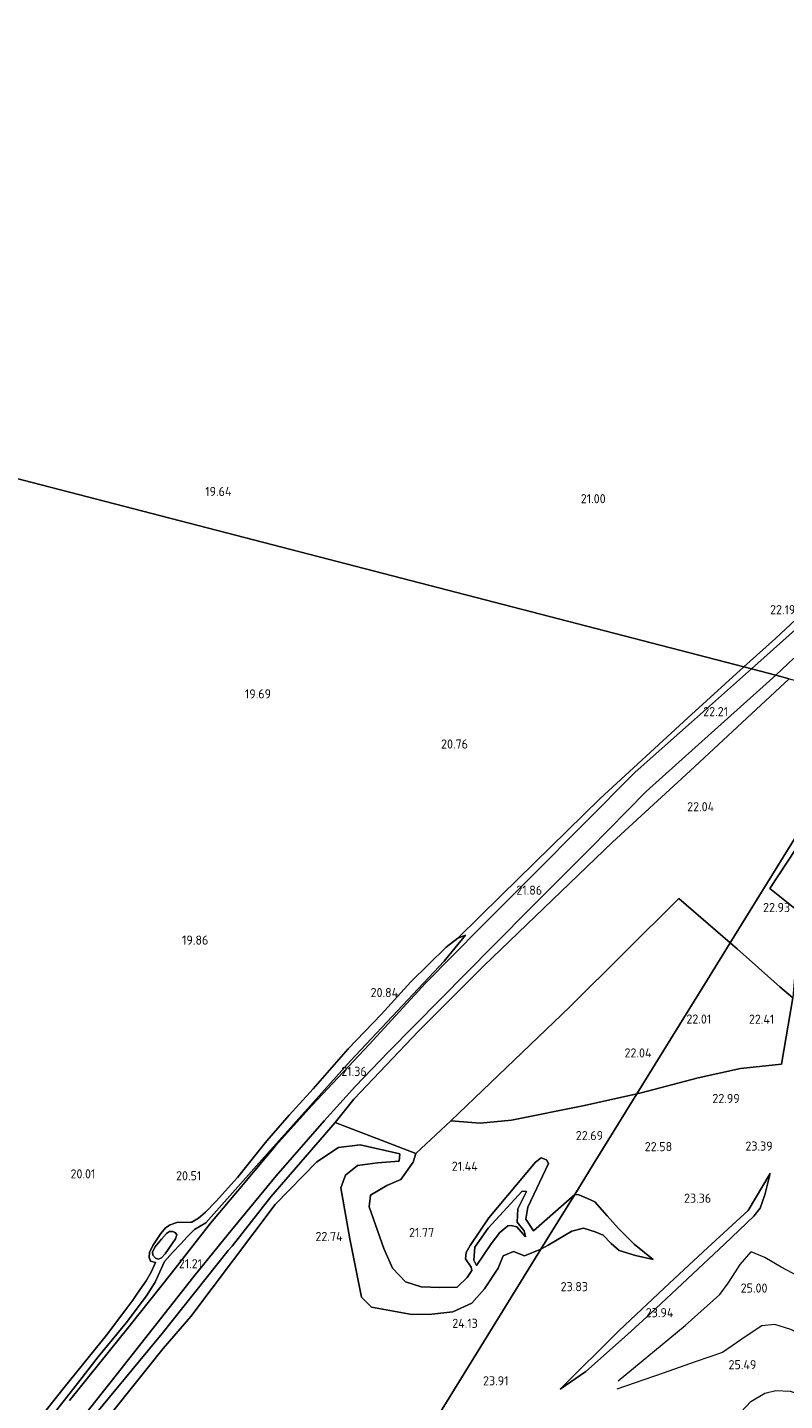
# Model space of a CAD drawing. Extents: x 196936 to 200438, y 361224 to 364196.
# Tile 272 of 276: x 199436 to 199585, y 363542 to 363812. Entities that reach past the tile are written whole.
import ezdxf
from ezdxf.enums import TextEntityAlignment as Align

# ---------------------------------------------------------------- set-up
doc = ezdxf.new("R2010")
doc.units = 0
for name, color, linetype, lineweight in [('B-ME-GR-BOS-GV', 40, 'Continuous', 13), ('B-ME-GR-BOUWLAND_AKKERBOUW-GV', 80, 'Continuous', 13), ('B-ME-GR-GRAS-GV', 60, 'Continuous', 13), ('B-ME-GW-TALUD_KRUIN-G', 90, 'Continuous', 18), ('B-ME-GW-TALUD_TEEN-G', 90, 'Continuous', 18), ('B-ME-IE-TERREINAFSCHEIDING_KUNSTMATIG_HEKWERK-G', 20, 'IE-TERREINAFSCHEIDING-KUNSTMATIG', 18), ('B-ME-OG-BREUKLIJN-G', 7, 'Continuous', 18), ('B-ME-OG-HOOGTELIJN-G', 7, 'Continuous', 18), ('B-ME-OG-HOOGTEPUNT-S', 7, 'Continuous', 25), ('B-ME-VH-VERHARDING_ASFALT-GV', 252, 'Continuous', 18)]:
    doc.layers.add(name, color=color, linetype=linetype, lineweight=lineweight)
doc.styles.add('NLCS-ISO-ANNOTATIVE-T18', font='NLCS-ISO.ttf', dxfattribs={"height": 1.8})
doc.linetypes.add('IE-TERREINAFSCHEIDING-KUNSTMATIG', pattern='A,4,[82,NLCS.SHX,S=0.75,R=90,X=0,Y=0],4,-2', length=10)

# ---------------------------------------------------------------- blocks, each defined once
blk = doc.blocks.new('SAL-HOOGTELABEL-SO')
at = {"color": 0, "linetype": 'ByBlock', "lineweight": -2, "style": 'NLCS-ISO-ANNOTATIVE-T18'}
blk.add_attdef('HOOGTE', text='', height=1.8, dxfattribs=at).set_placement((2.79, 0), align=Align.RIGHT)

msp = doc.modelspace()

# ---------------------------------------------------------------- linework, layer by layer
at = {"layer": 'B-ME-GR-BOS-GV'}
for points in [[(199588.005, 363638.162, 22.805), (199582.07, 363642.861, 22.905), (199588.913, 363653.199, 22.855)], [(199517.059, 363539.566, 22.592), (199532.479, 363564.509, 22.55), (199537.019, 363571.856, 24.214), (199538.459, 363572.682, 24.085), (199543.114, 363575.391, 24.025), (199545.431, 363575.985, 23.95), (199547.727, 363575.289, 23.815), (199549.28, 363574.631, 23.65), (199550.884, 363573.018, 23.56), (199552.453, 363571.582, 23.575), (199555.667, 363570.654, 23.665), (199559.099, 363569.865, 23.496), (199555.361, 363572.837, 22.9), (199552.324, 363575.966, 22.93), (199550.086, 363578.464, 23.095), (199547.62, 363581.193, 23.08), (199546.208, 363581.833, 22.96), (199544.46, 363582.545, 22.69), (199543.693, 363582.655, 22.578), (199547.854, 363589.389, 22.508), (199555.921, 363602.429, 22.641), (199556.738, 363602.622, 22.645), (199567.951, 363605.613, 22.495), (199576.289, 363607.463, 22.855), (199584.368, 363608.297, 22.975), (199586.623, 363621.325, 22.855)], [(199437.674, 363525.333, 20.868), (199462.522, 363555.279, 21.234), (199475.496, 363571.602, 21.405), (199476.298, 363572.499, 21.412), (199483.91, 363582.168, 21.523), (199496.524, 363596.782, 21.585), (199512.425, 363590.698, 21.965), (199511.885, 363589.012, 21.803), (199509.481, 363585.585, 21.653), (199506.684, 363584.436, 21.628), (199503.497, 363582.475, 21.628), (199503.22, 363580.217, 21.628), (199506.085, 363572.034, 21.76), (199507.845, 363568.107, 22.128), (199510.364, 363565.425, 22.253), (199513.442, 363564.435, 22.353), (199517.138, 363564.339, 22.353), (199520.516, 363564.415, 22.668), (199522.531, 363566.302, 22.729), (199523.443, 363567.71, 22.772), (199523.3, 363568.342, 22.782), (199522.207, 363569.959, 22.535), (199522.334, 363571.231, 22.374), (199523.123, 363572.595, 22.256), (199526.809, 363578.044, 22.051), (199535.962, 363589.008, 22.202), (199537.106, 363589.819, 22.202), (199538.137, 363589.475, 22.202), (199538.542, 363588.761, 22.202), (199534.483, 363580.123, 22.299), (199534.062, 363577.754, 22.578), (199535.582, 363575.504, 22.761), (199543.693, 363582.655, 22.578), (199537.019, 363571.856, 24.214), (199533.82, 363570.564, 24.239), (199531.606, 363571.445, 24.314), (199529.591, 363570.57, 24.389), (199528.596, 363568.113, 24.439), (199525.905, 363564.101, 24.414), (199523.42, 363561.276, 24.389), (199519.702, 363559.564, 24.353), (199515.593, 363559.073, 24.439), (199511.639, 363559.007, 24.453), (199503.705, 363560.474, 24.264), (199501.733, 363562.441, 23.964), (199499.43, 363573.924, 22.914), (199497.634, 363583.966, 22.514), (199498.578, 363586.47, 22.514), (199500.902, 363588.362, 22.439), (199504.902, 363588.882, 22.414), (199509.156, 363589.19, 22.199), (199509.262, 363590.644, 22.209), (199501.43, 363592.437, 22.414), (199497.177, 363591.917, 22.389), (199492.906, 363589.045, 22.314), (199484.701, 363580.635, 22.096), (199468.119, 363558.6, 22.254), (199462.7, 363552.354, 22.257), (199445.139, 363530.342, 22.145)], [(199445.139, 363530.342, 22.145), (199462.7, 363552.354, 22.257), (199468.119, 363558.6, 22.254), (199484.701, 363580.635, 22.096), (199492.906, 363589.045, 22.314), (199497.177, 363591.917, 22.389), (199501.43, 363592.437, 22.414), (199509.262, 363590.644, 22.209), (199509.156, 363589.19, 22.199), (199504.902, 363588.882, 22.414), (199500.902, 363588.362, 22.439), (199498.578, 363586.47, 22.514), (199497.634, 363583.966, 22.514), (199499.43, 363573.924, 22.914), (199501.733, 363562.441, 23.964), (199503.705, 363560.474, 24.264), (199511.639, 363559.007, 24.453), (199515.593, 363559.073, 24.439), (199519.702, 363559.564, 24.353), (199523.42, 363561.276, 24.389), (199525.905, 363564.101, 24.414), (199528.596, 363568.113, 24.439), (199529.591, 363570.57, 24.389), (199531.606, 363571.445, 24.314), (199533.82, 363570.564, 24.239), (199537.019, 363571.856, 24.214), (199532.479, 363564.509, 22.55), (199517.059, 363539.566, 22.592)]]:
    msp.add_polyline3d(points, dxfattribs=at)
for points in [[(199531.243, 363597.261, 22.24), (199525.086, 363596.643, 22.04), (199519.334, 363597.102, 22.015), (199542.737, 363619.575, 22.215), (199564.189, 363640.895, 22.39), (199574.291, 363632.136, 22.74), (199569.779, 363624.839, 21.916), (199562.618, 363613.259, 21.902), (199555.921, 363602.429, 22.641), (199545.63, 363600.124, 22.415)], [(199556.738, 363602.622, 22.645), (199555.921, 363602.429, 22.641), (199562.618, 363613.259, 21.902), (199569.779, 363624.839, 21.916), (199574.291, 363632.136, 22.74), (199575.649, 363630.988, 22.765), (199584.058, 363623.506, 22.855), (199586.623, 363621.325, 22.855), (199584.368, 363608.297, 22.975), (199576.289, 363607.463, 22.855), (199567.951, 363605.613, 22.495)], [(199555.921, 363602.429, 22.641), (199547.854, 363589.389, 22.508), (199543.693, 363582.655, 22.578), (199535.582, 363575.504, 22.761), (199534.062, 363577.754, 22.578), (199534.483, 363580.123, 22.299), (199538.542, 363588.761, 22.202), (199538.137, 363589.475, 22.202), (199537.106, 363589.819, 22.202), (199535.962, 363589.008, 22.202), (199526.809, 363578.044, 22.051), (199523.123, 363572.595, 22.256), (199522.334, 363571.231, 22.374), (199522.207, 363569.959, 22.535), (199523.3, 363568.342, 22.782), (199523.443, 363567.71, 22.772), (199522.531, 363566.302, 22.729), (199520.516, 363564.415, 22.668), (199517.138, 363564.339, 22.353), (199513.442, 363564.435, 22.353), (199510.364, 363565.425, 22.253), (199507.845, 363568.107, 22.128), (199506.085, 363572.034, 21.76), (199503.22, 363580.217, 21.628), (199503.497, 363582.475, 21.628), (199506.684, 363584.436, 21.628), (199509.481, 363585.585, 21.653), (199511.885, 363589.012, 21.803), (199512.425, 363590.698, 21.965), (199519.334, 363597.102, 22.015), (199525.086, 363596.643, 22.04), (199531.243, 363597.261, 22.24), (199545.63, 363600.124, 22.415)], [(199569.907, 363572.183, 23.697), (199562.349, 363565.174, 23.56), (199552.445, 363555.886, 23.59), (199540.839, 363544.355, 23.633), (199545.864, 363547.788, 23.858), (199554.053, 363555.086, 23.995), (199558.604, 363559.247, 24.19), (199573.187, 363572.867, 24.205), (199578.946, 363578.365, 23.965), (199580.172, 363579.974, 24.001), (199581.102, 363582.537, 23.947), (199582.124, 363586.743, 23.582), (199577.837, 363579.457, 23.646)], [(199545.864, 363547.788, 23.858), (199540.839, 363544.355, 23.633), (199552.445, 363555.886, 23.59), (199562.349, 363565.174, 23.56), (199569.907, 363572.183, 23.697), (199577.837, 363579.457, 23.646), (199582.124, 363586.743, 23.582), (199581.102, 363582.537, 23.947), (199580.172, 363579.974, 24.001), (199578.946, 363578.365, 23.965), (199573.187, 363572.867, 24.205), (199558.604, 363559.247, 24.19), (199554.053, 363555.086, 23.995)], [(199532.332, 363577.187, 22.965), (199533.745, 363575.482, 23.051), (199533.981, 363574.282, 23.158), (199532.271, 363576.25, 23.094), (199531.153, 363576.558, 22.997), (199530.513, 363576.451, 22.997), (199528.917, 363575.154, 23.223), (199527.218, 363572.949, 23.309), (199524.378, 363568.669, 23.115), (199523.85, 363569.717, 23.051), (199524.025, 363572.282, 22.975), (199526.667, 363576.033, 22.868), (199533.353, 363583.319, 22.588), (199534.166, 363583.215, 22.556), (199532.492, 363579.825, 22.76)], [(199524.378, 363568.669, 23.115), (199527.218, 363572.949, 23.309), (199528.917, 363575.154, 23.223), (199530.513, 363576.451, 22.997), (199531.153, 363576.558, 22.997), (199532.271, 363576.25, 23.094), (199533.981, 363574.282, 23.158), (199533.745, 363575.482, 23.051), (199532.332, 363577.187, 22.965), (199532.492, 363579.825, 22.76), (199534.166, 363583.215, 22.556), (199533.353, 363583.319, 22.588), (199526.667, 363576.033, 22.868), (199524.025, 363572.282, 22.975), (199523.85, 363569.717, 23.051)], [(199550.086, 363578.464, 23.095), (199552.324, 363575.966, 22.93), (199555.361, 363572.837, 22.9), (199559.099, 363569.865, 23.496), (199555.667, 363570.654, 23.665), (199552.453, 363571.582, 23.575), (199550.884, 363573.018, 23.56), (199549.28, 363574.631, 23.65), (199547.727, 363575.289, 23.815), (199545.431, 363575.985, 23.95), (199543.114, 363575.391, 24.025), (199538.459, 363572.682, 24.085), (199537.019, 363571.856, 24.214), (199543.693, 363582.655, 22.578), (199544.46, 363582.545, 22.69), (199546.208, 363581.833, 22.96), (199547.62, 363581.193, 23.08)]]:
    msp.add_polyline3d(points, close=True, dxfattribs=at)
at = {"layer": 'B-ME-GR-BOUWLAND_AKKERBOUW-GV'}
msp.add_polyline3d([(199583.17, 363692.066, 22.207), (199576.984, 363686.45, 22.12), (199280.291, 363763.306, 20.113), (199472.868, 363922.481, 20.398), (199511.311, 363895.954, 19.746), (199535.6, 363879.193, 19.681), (199570.975, 363854.783, 19.912), (199605.624, 363830.873, 20.283), (199645.675, 363803.235, 22.173), (199664.639, 363790.15, 22.291), (199659.045, 363782.438, 22.242), (199651.348, 363772.058, 22.072), (199642.277, 363760.17, 22.069), (199636.042, 363752.054, 22.091), (199629.731, 363744.021, 22.081), (199621.835, 363733.755, 22.009), (199613.232, 363723.112, 22.066), (199606.007, 363714.656, 22.188), (199598.475, 363706.793, 22.195), (199591.222, 363699.542, 22.138)], close=True, dxfattribs=at)
msp.add_polyline3d([(199280.291, 363763.306, 20.113), (199576.984, 363686.45, 22.12), (199565.957, 363676.448, 22.107), (199548.72, 363660.597, 21.87), (199529.188, 363641.466, 21.476), (199520.654, 363633.06, 21.347), (199518.355, 363631.279, 21.247), (199511.425, 363624.46, 20.983), (199505.616, 363618.045, 20.866), (199499.082, 363611.315, 20.735), (199492.213, 363603.423, 20.636), (199487.474, 363598.234, 20.598), (199483.118, 363593.166, 20.65), (199477.3, 363585.976, 20.759), (199473.106, 363581.293, 20.838), (199471.045, 363579.172, 20.818), (199469.665, 363577.984, 20.739), (199468.298, 363577.184, 20.627), (199468.164, 363577.178, 20.643), (199465.401, 363577.093, 20.448), (199464.054, 363576.695, 20.458), (199463.173, 363576.078, 20.481), (199462.197, 363574.93, 20.481), (199460.653, 363572.602, 20.407), (199459.997, 363571.201, 20.337), (199459.936, 363570.244, 20.37), (199460.208, 363569.518, 20.421), (199461.207, 363569.272, 20.507), (199460.341, 363567.359, 20.546), (199459.367, 363565.649, 20.581), (199457.617, 363563.207, 20.595), (199456.73, 363561.865, 20.622), (199455.127, 363559.741, 20.598), (199451.533, 363554.98, 20.562), (199443.184, 363544.679, 20.479), (199436.628, 363536.393, 20.303)], dxfattribs=at)
at = {"layer": 'B-ME-GR-GRAS-GV'}
for points in [[(199585.872, 363692.732, 22.201), (199578.447, 363686.071, 22.249), (199576.984, 363686.45, 22.12), (199583.17, 363692.066, 22.207), (199591.222, 363699.542, 22.138), (199598.475, 363706.793, 22.195), (199606.007, 363714.656, 22.188), (199613.232, 363723.112, 22.066), (199621.835, 363733.755, 22.009), (199629.731, 363744.021, 22.081), (199636.042, 363752.054, 22.091), (199642.277, 363760.17, 22.069), (199651.348, 363772.058, 22.072), (199659.045, 363782.438, 22.242), (199664.639, 363790.15, 22.291), (199665.477, 363789.571, 22.349), (199660.454, 363782.641, 22.294), (199652.914, 363772.521, 22.264), (199637.648, 363752.931, 22.123), (199622.151, 363732.159, 22.126), (199610.058, 363717.271, 22.18), (199602.274, 363708.525, 22.207), (199593.49, 363699.507, 22.165)], [(199600.244, 363674.117, 22.635), (199574.291, 363632.136, 22.74), (199564.189, 363640.895, 22.39), (199542.737, 363619.575, 22.215), (199519.334, 363597.102, 22.015), (199512.425, 363590.698, 21.965), (199496.524, 363596.782, 21.585), (199500.229, 363601.379, 21.587), (199512.941, 363614.786, 21.735), (199525.824, 363627.611, 21.904), (199551.134, 363651.97, 22.163), (199566.409, 363666.033, 22.173), (199585.917, 363684.136, 22.237), (199601.596, 363680.075, 22.636)], [(199597.762, 363660.696, 23.335), (199595.172, 363650.886, 23.477), (199588.913, 363653.199, 22.855), (199582.07, 363642.861, 22.905), (199588.005, 363638.162, 22.805), (199586.623, 363621.325, 22.855), (199584.058, 363623.506, 22.855), (199575.649, 363630.988, 22.765), (199574.291, 363632.136, 22.74), (199600.244, 363674.117, 22.635), (199599.702, 363671.71, 22.87)], [(199462.34, 363570.14, 20.08), (199461.793, 363569.892, 20.09), (199461.179, 363570.078, 20.08), (199460.629, 363570.664, 20.077), (199460.61, 363571.293, 20.057), (199461.064, 363572.293, 20.023), (199462.349, 363573.851, 19.929), (199463.317, 363574.967, 19.848), (199463.937, 363575.37, 19.844), (199464.55, 363575.324, 19.868), (199465.058, 363575.13, 19.892), (199465.411, 363574.73, 19.905), (199465.136, 363573.895, 19.892), (199463.097, 363570.96, 19.986)], [(199461.179, 363570.078, 20.08), (199461.793, 363569.892, 20.09), (199462.34, 363570.14, 20.08), (199463.097, 363570.96, 19.986), (199465.136, 363573.895, 19.892), (199465.411, 363574.73, 19.905), (199465.058, 363575.13, 19.892), (199464.55, 363575.324, 19.868), (199463.937, 363575.37, 19.844), (199463.317, 363574.967, 19.848), (199462.349, 363573.851, 19.929), (199461.064, 363572.293, 20.023), (199460.61, 363571.293, 20.057), (199460.629, 363570.664, 20.077)]]:
    msp.add_polyline3d(points, close=True, dxfattribs=at)
for points in [[(199585.917, 363684.136, 22.237), (199583.246, 363684.828, 22.255), (199586.826, 363688.199, 22.279)], [(199439.22, 363529.089, 20.874), (199453.436, 363547.057, 21.066), (199468.72, 363566.497, 21.255), (199475.5, 363574.842, 21.294), (199484.936, 363586.307, 21.303), (199494.364, 363597.104, 21.303), (199500.521, 363603.929, 21.351), (199506.975, 363610.638, 21.414), (199527.536, 363631.499, 21.726), (199535.439, 363639.435, 21.843), (199546.628, 363650.632, 21.973), (199557.754, 363661.915, 22.185), (199570.573, 363673.522, 22.209), (199583.246, 363684.828, 22.255), (199585.917, 363684.136, 22.237), (199566.409, 363666.033, 22.173), (199551.134, 363651.97, 22.163), (199525.824, 363627.611, 21.904), (199512.941, 363614.786, 21.735), (199500.229, 363601.379, 21.587), (199496.524, 363596.782, 21.585), (199483.91, 363582.168, 21.523), (199476.298, 363572.499, 21.412), (199475.496, 363571.602, 21.405), (199462.522, 363555.279, 21.234), (199437.674, 363525.333, 20.868)], [(199441.045, 363539.327, 20.813), (199446.262, 363546.018, 20.765), (199449.924, 363550.657, 20.762), (199455.392, 363557.36, 20.975), (199459.406, 363562.689, 20.978), (199461.141, 363565.394, 21.056), (199462.964, 363569.431, 20.852), (199464.551, 363571.228, 20.923), (199466.146, 363572.919, 21.031), (199467.391, 363574.314, 21.051), (199468.849, 363575.726, 21.055), (199471.11, 363577.027, 21.109), (199482.076, 363589.441, 21.143), (199499.534, 363608.963, 21.26), (199517.987, 363628.532, 21.566), (199522.193, 363633.649, 21.47), (199520.654, 363633.06, 21.347), (199529.188, 363641.466, 21.476), (199548.72, 363660.597, 21.87), (199565.957, 363676.448, 22.107), (199576.984, 363686.45, 22.12), (199578.447, 363686.071, 22.249), (199566.662, 363675.593, 22.248), (199555.585, 363665.744, 22.188), (199535.518, 363645.568, 21.876), (199525.116, 363635.159, 21.711), (199514.342, 363624.235, 21.567), (199503.215, 363612.154, 21.352), (199492.011, 363600.198, 21.321), (199484.788, 363592.214, 21.189), (199483.119, 363590.157, 21.103), (199478.029, 363584.144, 21.045), (199471.989, 363576.976, 21.093), (199464.324, 363567.163, 21.086), (199455.91, 363556.594, 20.955), (199444.284, 363542.079, 20.907)], [(199436.628, 363536.393, 20.303), (199443.184, 363544.679, 20.479), (199451.533, 363554.98, 20.562), (199455.127, 363559.741, 20.598), (199456.73, 363561.865, 20.622), (199457.617, 363563.207, 20.595), (199459.367, 363565.649, 20.581), (199460.341, 363567.359, 20.546), (199461.207, 363569.272, 20.507), (199460.208, 363569.518, 20.421), (199459.936, 363570.244, 20.37), (199459.997, 363571.201, 20.337), (199460.653, 363572.602, 20.407), (199462.197, 363574.93, 20.481), (199463.173, 363576.078, 20.481), (199464.054, 363576.695, 20.458), (199465.401, 363577.093, 20.448), (199468.164, 363577.178, 20.643), (199468.298, 363577.184, 20.627), (199469.665, 363577.984, 20.739), (199471.045, 363579.172, 20.818), (199473.106, 363581.293, 20.838), (199477.3, 363585.976, 20.759), (199483.118, 363593.166, 20.65), (199487.474, 363598.234, 20.598), (199492.213, 363603.423, 20.636), (199499.082, 363611.315, 20.735), (199505.616, 363618.045, 20.866), (199511.425, 363624.46, 20.983), (199518.355, 363631.279, 21.247), (199520.654, 363633.06, 21.347), (199522.193, 363633.649, 21.47), (199517.987, 363628.532, 21.566), (199499.534, 363608.963, 21.26), (199482.076, 363589.441, 21.143), (199471.11, 363577.027, 21.109), (199468.849, 363575.726, 21.055), (199467.391, 363574.314, 21.051), (199466.146, 363572.919, 21.031), (199464.551, 363571.228, 20.923), (199462.964, 363569.431, 20.852), (199461.141, 363565.394, 21.056), (199459.406, 363562.689, 20.978), (199455.392, 363557.36, 20.975), (199449.924, 363550.657, 20.762), (199446.262, 363546.018, 20.765), (199441.045, 363539.327, 20.813)]]:
    msp.add_polyline3d(points, dxfattribs=at)
at = {"layer": 'B-ME-GW-TALUD_KRUIN-G'}
for points in [[(199522.193, 363633.649, 21.47), (199517.987, 363628.532, 21.566), (199499.534, 363608.963, 21.26), (199482.076, 363589.441, 21.143), (199471.11, 363577.027, 21.109), (199468.849, 363575.726, 21.055)], [(199537.019, 363571.856, 24.214), (199533.82, 363570.564, 24.239), (199531.606, 363571.445, 24.314), (199529.591, 363570.57, 24.389), (199528.596, 363568.113, 24.439), (199525.905, 363564.101, 24.414), (199523.42, 363561.276, 24.389), (199519.702, 363559.564, 24.353), (199515.593, 363559.073, 24.439), (199511.639, 363559.007, 24.453), (199503.705, 363560.474, 24.264), (199501.733, 363562.441, 23.964), (199499.43, 363573.924, 22.914), (199497.634, 363583.966, 22.514), (199498.578, 363586.47, 22.514), (199500.902, 363588.362, 22.439), (199504.902, 363588.882, 22.414), (199509.156, 363589.19, 22.199), (199509.262, 363590.644, 22.209), (199501.43, 363592.437, 22.414), (199497.177, 363591.917, 22.389), (199492.906, 363589.045, 22.314), (199484.701, 363580.635, 22.096)], [(199582.124, 363586.743, 23.582), (199581.102, 363582.537, 23.947), (199580.172, 363579.974, 24.001), (199578.946, 363578.365, 23.965)], [(199532.332, 363577.187, 22.965), (199532.492, 363579.825, 22.76), (199534.166, 363583.215, 22.556), (199533.353, 363583.319, 22.588), (199526.667, 363576.033, 22.868), (199524.025, 363572.282, 22.975), (199523.85, 363569.717, 23.051), (199524.378, 363568.669, 23.115)], [(199368.276, 363423.147, 21.288), (199373.389, 363434.051, 21.291), (199382.155, 363448.001, 21.294), (199390.602, 363459.673, 21.9), (199409.49, 363484.732, 21.939), (199427.578, 363508.331, 22.032), (199445.139, 363530.342, 22.145), (199462.7, 363552.354, 22.257), (199468.119, 363558.6, 22.254), (199484.701, 363580.635, 22.096)], [(199468.298, 363577.184, 20.627), (199468.164, 363577.178, 20.643), (199465.401, 363577.093, 20.448), (199464.054, 363576.695, 20.458), (199463.173, 363576.078, 20.481), (199462.197, 363574.93, 20.481), (199460.653, 363572.602, 20.407), (199459.997, 363571.201, 20.337), (199459.936, 363570.244, 20.37), (199460.208, 363569.518, 20.421), (199461.207, 363569.272, 20.507)], [(199533.981, 363574.282, 23.158), (199533.745, 363575.482, 23.051), (199532.332, 363577.187, 22.965)], [(199578.946, 363578.365, 23.965), (199573.187, 363572.867, 24.205), (199558.604, 363559.247, 24.19), (199554.053, 363555.086, 23.995), (199545.864, 363547.788, 23.858), (199540.839, 363544.355, 23.633)], [(199462.964, 363569.431, 20.852), (199464.551, 363571.228, 20.923), (199466.146, 363572.919, 21.031), (199467.391, 363574.314, 21.051), (199468.849, 363575.726, 21.055)], [(199559.099, 363569.865, 23.496), (199555.667, 363570.654, 23.665), (199552.453, 363571.582, 23.575), (199550.884, 363573.018, 23.56), (199549.28, 363574.631, 23.65), (199547.727, 363575.289, 23.815), (199545.431, 363575.985, 23.95), (199543.114, 363575.391, 24.025), (199538.459, 363572.682, 24.085), (199537.019, 363571.856, 24.214)], [(199462.964, 363569.431, 20.852), (199461.141, 363565.394, 21.056), (199459.406, 363562.689, 20.978)], [(199441.045, 363539.327, 20.813), (199446.262, 363546.018, 20.765), (199449.924, 363550.657, 20.762), (199455.392, 363557.36, 20.975), (199459.406, 363562.689, 20.978)]]:
    msp.add_polyline3d(points, dxfattribs=at)
at = {"layer": 'B-ME-GW-TALUD_TEEN-G'}
for points in [[(199468.298, 363577.184, 20.627), (199469.665, 363577.984, 20.739), (199471.045, 363579.172, 20.818), (199473.106, 363581.293, 20.838), (199477.3, 363585.976, 20.759), (199483.118, 363593.166, 20.65), (199487.474, 363598.234, 20.598), (199492.213, 363603.423, 20.636), (199499.082, 363611.315, 20.735), (199505.616, 363618.045, 20.866), (199511.425, 363624.46, 20.983), (199518.355, 363631.279, 21.247), (199520.654, 363633.06, 21.347), (199522.193, 363633.649, 21.47)], [(199496.524, 363596.782, 21.585), (199483.91, 363582.168, 21.523), (199476.298, 363572.499, 21.412)], [(199512.425, 363590.698, 21.965), (199496.524, 363596.782, 21.585)], [(199520.516, 363564.415, 22.668), (199517.138, 363564.339, 22.353), (199513.442, 363564.435, 22.353), (199510.364, 363565.425, 22.253), (199507.845, 363568.107, 22.128), (199506.085, 363572.034, 21.76), (199503.22, 363580.217, 21.628), (199503.497, 363582.475, 21.628), (199506.684, 363584.436, 21.628), (199509.481, 363585.585, 21.653), (199511.885, 363589.012, 21.803), (199512.425, 363590.698, 21.965)], [(199543.693, 363582.655, 22.578), (199535.582, 363575.504, 22.761), (199534.062, 363577.754, 22.578), (199534.483, 363580.123, 22.299), (199538.542, 363588.761, 22.202), (199538.137, 363589.475, 22.202), (199537.106, 363589.819, 22.202), (199535.962, 363589.008, 22.202), (199526.809, 363578.044, 22.051), (199523.123, 363572.595, 22.256), (199522.334, 363571.231, 22.374), (199522.207, 363569.959, 22.535), (199523.3, 363568.342, 22.782), (199523.443, 363567.71, 22.772), (199522.531, 363566.302, 22.729), (199520.516, 363564.415, 22.668)], [(199577.837, 363579.457, 23.646), (199582.124, 363586.743, 23.582)], [(199559.099, 363569.865, 23.496), (199555.361, 363572.837, 22.9), (199552.324, 363575.966, 22.93), (199550.086, 363578.464, 23.095), (199547.62, 363581.193, 23.08), (199546.208, 363581.833, 22.96), (199544.46, 363582.545, 22.69), (199543.693, 363582.655, 22.578)], [(199577.837, 363579.457, 23.646), (199569.907, 363572.183, 23.697), (199562.349, 363565.174, 23.56), (199552.445, 363555.886, 23.59), (199540.839, 363544.355, 23.633)], [(199524.378, 363568.669, 23.115), (199527.218, 363572.949, 23.309), (199528.917, 363575.154, 23.223), (199530.513, 363576.451, 22.997), (199531.153, 363576.558, 22.997), (199532.271, 363576.25, 23.094), (199533.981, 363574.282, 23.158)], [(199476.298, 363572.499, 21.412), (199475.496, 363571.602, 21.405), (199462.522, 363555.279, 21.234), (199437.674, 363525.333, 20.868), (199418.302, 363501.322, 20.748), (199394.892, 363470.974, 20.436), (199382.95, 363454.836, 20.451), (199377.46, 363445.631, 20.511), (199374.586, 363440.349, 20.586), (199371.396, 363434.7, 20.619), (199368.309, 363428.401, 20.586), (199366.341, 363423.306, 20.61)], [(199455.127, 363559.741, 20.598), (199456.73, 363561.865, 20.622), (199457.617, 363563.207, 20.595), (199459.367, 363565.649, 20.581), (199460.341, 363567.359, 20.546), (199461.207, 363569.272, 20.507)], [(199436.628, 363536.393, 20.303), (199443.184, 363544.679, 20.479), (199451.533, 363554.98, 20.562), (199455.127, 363559.741, 20.598)]]:
    msp.add_polyline3d(points, dxfattribs=at)
msp.add_polyline3d([(199461.793, 363569.892, 20.09), (199461.179, 363570.078, 20.08), (199460.629, 363570.664, 20.077), (199460.61, 363571.293, 20.057), (199461.064, 363572.293, 20.023), (199462.349, 363573.851, 19.929), (199463.317, 363574.967, 19.848), (199463.937, 363575.37, 19.844), (199464.55, 363575.324, 19.868), (199465.058, 363575.13, 19.892), (199465.411, 363574.73, 19.905), (199465.136, 363573.895, 19.892), (199463.097, 363570.96, 19.986), (199462.34, 363570.14, 20.08)], close=True, dxfattribs=at)
at = {"layer": 'B-ME-IE-TERREINAFSCHEIDING_KUNSTMATIG_HEKWERK-G'}
for points in [[(199585.917, 363684.136, 22.237), (199566.409, 363666.033, 22.173), (199551.134, 363651.97, 22.163)], [(199551.134, 363651.97, 22.163), (199525.824, 363627.611, 21.904), (199512.941, 363614.786, 21.735), (199500.229, 363601.379, 21.587), (199496.524, 363596.782, 21.585)], [(199564.189, 363640.895, 22.39), (199542.737, 363619.575, 22.215), (199519.334, 363597.102, 22.015)], [(199574.291, 363632.136, 22.74), (199564.189, 363640.895, 22.39)], [(199574.291, 363632.136, 22.74), (199575.649, 363630.988, 22.765), (199584.058, 363623.506, 22.855)], [(199584.058, 363623.506, 22.855), (199586.623, 363621.325, 22.855), (199584.368, 363608.297, 22.975), (199576.289, 363607.463, 22.855), (199567.951, 363605.613, 22.495), (199556.738, 363602.622, 22.645), (199555.921, 363602.429, 22.641)], [(199519.334, 363597.102, 22.015), (199525.086, 363596.643, 22.04), (199531.243, 363597.261, 22.24), (199545.63, 363600.124, 22.415), (199555.921, 363602.429, 22.641)]]:
    msp.add_polyline3d(points, dxfattribs=at)
at = {"layer": 'B-ME-OG-BREUKLIJN-G'}
for points in [[(199552.241, 363545.94, 23.642), (199565.406, 363556.865, 23.975), (199572.22, 363562.93, 24.061), (199573.876, 363565.164, 24.083), (199575.307, 363567.391, 24.072), (199576.242, 363568.879, 24.072), (199578.397, 363571.368, 24.025)], [(199667.039, 363562.475, 25.315), (199663.333, 363564.501, 25.285), (199659.097, 363566.651, 25.465), (199654.649, 363568.714, 25.36), (199650.692, 363569.22, 25.105), (199646.238, 363568.985, 25.135), (199642.083, 363568.396, 25.105), (199637.218, 363566.748, 25.015), (199630.141, 363563.976, 24.94), (199623.597, 363562.227, 24.887), (199619.399, 363562.089, 24.917), (199616.067, 363561.983, 24.985), (199614.155, 363560.619, 24.812), (199609.932, 363558.042, 24.43), (199605.412, 363556.393, 24.242), (199602.91, 363556.038, 24.19), (199601.33, 363556.599, 24.16), (199599.531, 363557.806, 24.13), (199597.396, 363559.084, 24.25), (199591.136, 363564.05, 24.64), (199587.556, 363566.605, 24.73), (199584.326, 363568.311, 24.625), (199581.097, 363570.247, 24.31), (199578.397, 363571.368, 24.025)]]:
    msp.add_polyline3d(points, dxfattribs=at)
at = {"layer": 'B-ME-OG-HOOGTELIJN-G'}
for points in [[(199610.185, 363550.583, 25.57), (199603.66, 363549.205, 25.03), (199599.95, 363549.622, 25.195), (199596.842, 363550.709, 25.195), (199594.46, 363552.076, 25.285), (199586.236, 363556.058, 25.48), (199583.057, 363557.039, 25.525), (199580.494, 363556.764, 25.495), (199577.395, 363554.775, 25.525), (199572.791, 363551.572, 25.33), (199567.413, 363549.731, 25), (199561.062, 363547.469, 24.385), (199551.952, 363544.296, 23.77)], [(199558.249, 363502.322, 24.685), (199559.947, 363509.316, 24.52), (199564.274, 363520.685, 24.595), (199567.312, 363526.473, 24.955), (199575.442, 363538.822, 25.165), (199578.367, 363541.924, 25.42), (199581.075, 363543.56, 25.39), (199583.268, 363544.084, 25.42), (199586.095, 363543.952, 25.36), (199594.747, 363541.065, 25.075), (199601.69, 363540.091, 24.94), (199605.012, 363540.011, 25.06), (199608.637, 363540.496, 25.345)]]:
    msp.add_polyline3d(points, dxfattribs=at)
at = {"layer": 'B-ME-VH-VERHARDING_ASFALT-GV'}
for points in [[(199586.826, 363688.199, 22.279), (199583.246, 363684.828, 22.255), (199578.447, 363686.071, 22.249), (199585.872, 363692.732, 22.201)], [(199444.284, 363542.079, 20.907), (199455.91, 363556.594, 20.955), (199464.324, 363567.163, 21.086), (199471.989, 363576.976, 21.093), (199478.029, 363584.144, 21.045), (199483.119, 363590.157, 21.103), (199484.788, 363592.214, 21.189), (199492.011, 363600.198, 21.321), (199503.215, 363612.154, 21.352), (199514.342, 363624.235, 21.567), (199525.116, 363635.159, 21.711), (199535.518, 363645.568, 21.876), (199555.585, 363665.744, 22.188), (199566.662, 363675.593, 22.248), (199578.447, 363686.071, 22.249), (199583.246, 363684.828, 22.255), (199570.573, 363673.522, 22.209), (199557.754, 363661.915, 22.185), (199546.628, 363650.632, 21.973), (199535.439, 363639.435, 21.843), (199527.536, 363631.499, 21.726), (199506.975, 363610.638, 21.414), (199500.521, 363603.929, 21.351), (199494.364, 363597.104, 21.303), (199484.936, 363586.307, 21.303), (199475.5, 363574.842, 21.294), (199468.72, 363566.497, 21.255), (199453.436, 363547.057, 21.066), (199439.22, 363529.089, 20.874)]]:
    msp.add_polyline3d(points, dxfattribs=at)

# ---------------------------------------------------------------- block references
at = {"layer": 'B-ME-OG-HOOGTEPUNT-S'}
for p, values in [((199473.346, 363720.095, 19.639), {'HOOGTE': '19.64'}), ((199546.978, 363718.667, 20.998), {'HOOGTE': '21.00'}), ((199584.313, 363696.825, 22.192), {'HOOGTE': '22.19'}), ((199481.124, 363680.255, 19.686), {'HOOGTE': '19.69'}), ((199571.066, 363676.766, 22.208), {'HOOGTE': '22.21'}), ((199519.887, 363670.387, 20.76), {'HOOGTE': '20.76'}), ((199568.342, 363658.052, 22.044), {'HOOGTE': '22.04'}), ((199534.482, 363641.63, 21.857), {'HOOGTE': '21.86'}), ((199583.282, 363638.216, 22.93), {'HOOGTE': '22.93'}), ((199468.789, 363631.8, 19.86), {'HOOGTE': '19.86'}), ((199506.16, 363621.477, 20.84), {'HOOGTE': '20.84'}), ((199567.756, 363616.268, 22.005), {'HOOGTE': '22.01'}), ((199580.17, 363616.233, 22.405), {'HOOGTE': '22.41'}), ((199556.008, 363609.598, 22.038), {'HOOGTE': '22.04'}), ((199499.951, 363605.962, 21.359), {'HOOGTE': '21.36'}), ((199573.366, 363600.63, 22.986), {'HOOGTE': '22.99'}), ((199546.472, 363593.328, 22.685), {'HOOGTE': '22.69'}), ((199560.074, 363591.162, 22.58), {'HOOGTE': '22.58'}), ((199579.849, 363591.264, 23.387), {'HOOGTE': '23.39'}), ((199446.552, 363585.795, 20.014), {'HOOGTE': '20.01'}), ((199467.403, 363585.429, 20.506), {'HOOGTE': '20.51'}), ((199521.821, 363587.299, 21.438), {'HOOGTE': '21.44'}), ((199567.742, 363581.007, 23.355), {'HOOGTE': '23.36'}), ((199495.218, 363573.477, 22.737), {'HOOGTE': '22.74'}), ((199513.229, 363574.254, 21.771), {'HOOGTE': '21.77'}), ((199467.554, 363568.113, 21.212), {'HOOGTE': '21.21'}), ((199543.506, 363563.602, 23.83), {'HOOGTE': '23.83'}), ((199578.828, 363563.325, 24.996), {'HOOGTE': '25.00'}), ((199560.316, 363558.482, 23.942), {'HOOGTE': '23.94'}), ((199521.824, 363556.386, 24.132), {'HOOGTE': '24.13'}), ((199576.645, 363548.243, 25.487), {'HOOGTE': '25.49'}), ((199527.861, 363545.074, 23.905), {'HOOGTE': '23.91'})]:
    msp.add_blockref('SAL-HOOGTELABEL-SO', p, dxfattribs=at).add_auto_attribs(values)

doc.saveas('drawing.dxf')
